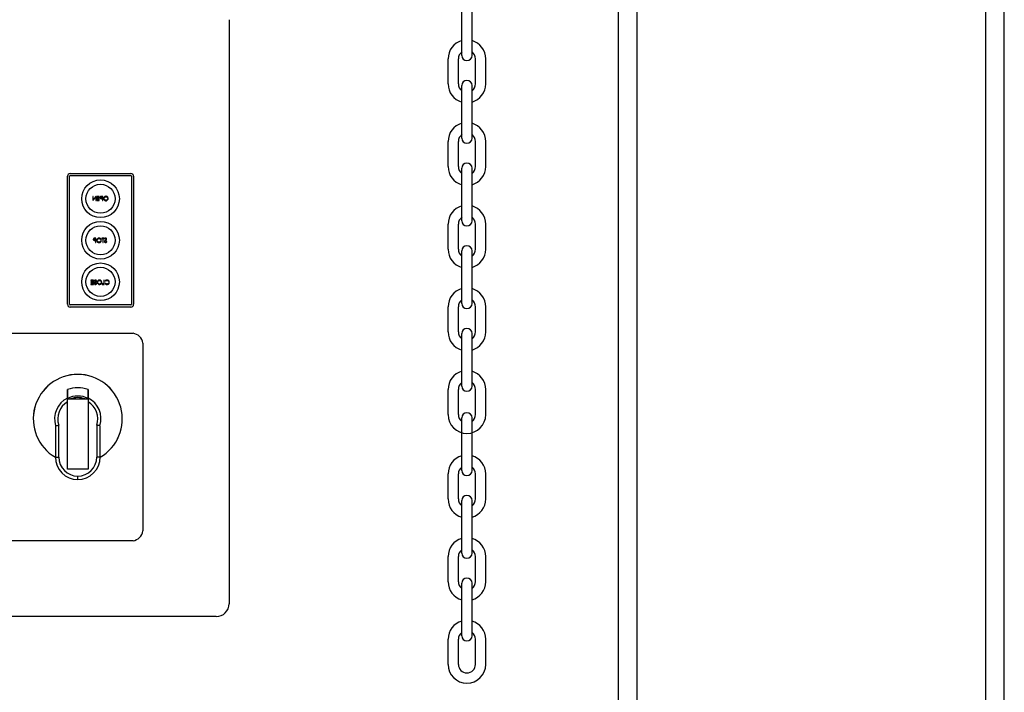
# Model space of a CAD drawing. Header units: inches. Extents: x 170 to 312, y 215 to 248.
# Tile 281 of 387: x 250.302 to 251.259, y 241.772 to 242.426. Entities that reach past the tile are written whole.
import ezdxf

# ---------------------------------------------------------------- set-up
doc = ezdxf.new("R2010")
doc.units = ezdxf.units.IN
doc.header["$LTSCALE"] = 0.25
doc.header["$MEASUREMENT"] = 0
doc.layers.add('MOTOR LH', color=7, linetype='Continuous')
doc.layers.add('STANDARD MOTOR LH', color=7, linetype='Continuous')

msp = doc.modelspace()

# ---------------------------------------------------------------- linework, layer by layer
at = {"layer": 'MOTOR LH'}
for p, q in [((250.50562, 242.42568), (250.50562, 241.85808)), ((250.34867, 242.14907), (250.34867, 242.27352)), ((250.35067, 242.14907), (250.35067, 242.27352)), ((250.35129, 242.27614), (250.41024, 242.27614)), ((250.35129, 242.27414), (250.41024, 242.27414)), ((250.41086, 242.27352), (250.41086, 242.14907)), ((250.41286, 242.27352), (250.41286, 242.14907)), ((250.37326, 242.25396), (250.37326, 242.2498)), ((250.37364, 242.25396), (250.37326, 242.25396)), ((250.37326, 242.2498), (250.37335, 242.2498)), ((250.37335, 242.2498), (250.37609, 242.25307)), ((250.37364, 242.25069), (250.37364, 242.25396)), ((250.37638, 242.25396), (250.37364, 242.25069)), ((250.37609, 242.25307), (250.37609, 242.2498)), ((250.37609, 242.2498), (250.37646, 242.2498)), ((250.37646, 242.25396), (250.37638, 242.25396)), ((250.37646, 242.2498), (250.37646, 242.25396)), ((250.37721, 242.25396), (250.37721, 242.25353)), ((250.37956, 242.25396), (250.37721, 242.25396)), ((250.37721, 242.25353), (250.37918, 242.25353)), ((250.37721, 242.25225), (250.37721, 242.25183)), ((250.37918, 242.25225), (250.37721, 242.25225)), ((250.37721, 242.25183), (250.37918, 242.25183)), ((250.37721, 242.25023), (250.37721, 242.2498)), ((250.37918, 242.25023), (250.37721, 242.25023)), ((250.37721, 242.2498), (250.37956, 242.2498)), ((250.37918, 242.25353), (250.37918, 242.25225)), ((250.37918, 242.25183), (250.37918, 242.25023)), ((250.37956, 242.2498), (250.37956, 242.25396)), ((250.38183, 242.25353), (250.38259, 242.25353)), ((250.38259, 242.25215), (250.38187, 242.25214)), ((250.38297, 242.25396), (250.38215, 242.25396)), ((250.3823, 242.25172), (250.38259, 242.25172)), ((250.38259, 242.25353), (250.38259, 242.25215)), ((250.38259, 242.25172), (250.38259, 242.2498)), ((250.38259, 242.2498), (250.38297, 242.2498)), ((250.38297, 242.2498), (250.38297, 242.25396)), ((250.37519, 242.2129), (250.37595, 242.2129)), ((250.37595, 242.21151), (250.37523, 242.2115)), ((250.37633, 242.21332), (250.37551, 242.21332)), ((250.37595, 242.2129), (250.37595, 242.21151)), ((250.37633, 242.20916), (250.37633, 242.21332)), ((250.38198, 242.21332), (250.38198, 242.2129)), ((250.38417, 242.21332), (250.38198, 242.21332)), ((250.38198, 242.2129), (250.38289, 242.2129)), ((250.38289, 242.2129), (250.38289, 242.20916)), ((250.38326, 242.2129), (250.38417, 242.2129)), ((250.38326, 242.20916), (250.38326, 242.2129)), ((250.38417, 242.2129), (250.38417, 242.21332)), ((250.38459, 242.21272), (250.38493, 242.21247)), ((250.37566, 242.21108), (250.37595, 242.21108)), ((250.37595, 242.21108), (250.37595, 242.20916)), ((250.37595, 242.20916), (250.37633, 242.20916)), ((250.38289, 242.20916), (250.38326, 242.20916)), ((250.38699, 242.20997), (250.38664, 242.21018)), ((250.3715, 242.17258), (250.3715, 242.17215)), ((250.37385, 242.17258), (250.3715, 242.17258)), ((250.3715, 242.17215), (250.37347, 242.17215)), ((250.3715, 242.17087), (250.3715, 242.17045)), ((250.37347, 242.17087), (250.3715, 242.17087)), ((250.3715, 242.17045), (250.37347, 242.17045)), ((250.3715, 242.16885), (250.3715, 242.16842)), ((250.37347, 242.16885), (250.3715, 242.16885)), ((250.3715, 242.16842), (250.37385, 242.16842)), ((250.37347, 242.17215), (250.37347, 242.17087)), ((250.37347, 242.17045), (250.37347, 242.16885)), ((250.37385, 242.16842), (250.37385, 242.17258)), ((250.37475, 242.17198), (250.37509, 242.17173)), ((250.37715, 242.16922), (250.3768, 242.16944)), ((250.38243, 242.16885), (250.38243, 242.16842)), ((250.38403, 242.16885), (250.38243, 242.16885)), ((250.38243, 242.16842), (250.3844, 242.16842)), ((250.38403, 242.17258), (250.38403, 242.16885)), ((250.3844, 242.17258), (250.38403, 242.17258)), ((250.3844, 242.16842), (250.3844, 242.17258)), ((250.38526, 242.17182), (250.38558, 242.17157)), ((250.38558, 242.16944), (250.38526, 242.16919)), ((250.41024, 242.14845), (250.35129, 242.14845)), ((250.41024, 242.14645), (250.35129, 242.14645)), ((250.07603, 242.12092), (250.41241, 242.12092)), ((250.42189, 242.11144), (250.42189, 241.92877)), ((250.34869, 241.98877), (250.34869, 242.05708)), ((250.34869, 242.05708), (250.36865, 242.05708)), ((250.36865, 242.05708), (250.36865, 241.98877)), ((250.3369, 242.03037), (250.3369, 242.00057)), ((250.34023, 242.00057), (250.34023, 242.03159)), ((250.37712, 242.03159), (250.37712, 242.00057)), ((250.38045, 242.00057), (250.38045, 242.03037)), ((250.3369, 242.00057), (250.34023, 242.00057)), ((250.38045, 242.00057), (250.37712, 242.00057)), ((250.36865, 241.98877), (250.34869, 241.98877)), ((250.35867, 241.97879), (250.35867, 241.98212)), ((250.41241, 241.91929), (250.07603, 241.91929)), ((250.49315, 241.84561), (250.00221, 241.84561))]:
    msp.add_line(p, q, dxfattribs=at)
for centre, radius in [((250.38077, 242.25166), 0.0183), ((250.38077, 242.25166), 0.01414), ((250.38077, 242.2113), 0.0183), ((250.38077, 242.2113), 0.01414), ((250.38077, 242.17093), 0.0183), ((250.38077, 242.17093), 0.01414)]:
    msp.add_circle(centre, radius, dxfattribs=at)
for centre, radius, start, end in [((250.35129, 242.27352), 0.00262, 90, 180), ((250.35129, 242.27352), 0.000624, 90, 180), ((250.41024, 242.27352), 0.00262, 0, 90), ((250.41024, 242.27352), 0.000624, 0, 90), ((250.35129, 242.14907), 0.00262, 180, 270), ((250.35129, 242.14907), 0.000624, 180, 270), ((250.41024, 242.14907), 0.000624, 270, 0), ((250.41024, 242.14907), 0.00262, 270, 0), ((250.41091, 242.10994), 0.01108, 7.7581, 82.2419), ((250.35868, 242.03774), 0.04322, 300.24804, 239.75194), ((250.35868, 242.03774), 0.04323, 300.24247, 239.75749), ((250.35868, 242.03774), 0.03025, 70.7446, 109.279), ((250.35868, 242.03774), 0.02217, 63.25995, 116.77409), ((250.35868, 242.03774), 0.02061, 69.85267, 110.14733), ((250.35868, 242.03774), 0.02257, 116.2649, 197.09777), ((250.35868, 242.03774), 0.01944, 120.90941, 198.43237), ((250.35868, 242.03774), 0.02257, 342.90223, 63.76839), ((250.35868, 242.03774), 0.01944, 341.56763, 59.13097), ((250.35868, 242.00057), 0.02178, 180, 269.97432), ((250.35868, 242.00057), 0.01845, 180, 269.97432), ((250.35867, 242.00057), 0.02178, 270, 0), ((250.35867, 242.00057), 0.01845, 270.00463, 0), ((250.41091, 241.93027), 0.01108, 277.7581, 352.2419), ((250.49315, 241.85808), 0.01248, 270, 0)]:
    msp.add_arc(centre, radius, start, end, dxfattribs=at)
for points, knots in [([(250.38121, 242.2539), (250.38108, 242.25385), (250.38083, 242.25376), (250.38056, 242.25348), (250.38043, 242.25316), (250.38041, 242.25295), (250.38041, 242.25284)], [0, 0, 0, 0, 0.279707, 0.559375, 0.779503, 1, 1, 1, 1]), ([(250.38041, 242.25284), (250.38042, 242.25271), (250.38044, 242.25243), (250.38065, 242.2521), (250.38093, 242.25188), (250.38114, 242.25182), (250.38124, 242.25179)], [0, 0, 0, 0, 0.2801, 0.559328, 0.779458, 1, 1, 1, 1]), ([(250.38078, 242.25284), (250.3808, 242.25296), (250.38083, 242.25314), (250.38098, 242.25333), (250.38128, 242.25354), (250.38159, 242.25354), (250.38183, 242.25353)], [0, 0, 0, 0, 0.248963, 0.37473, 0.500379, 1, 1, 1, 1]), ([(250.38187, 242.25214), (250.38161, 242.25214), (250.3813, 242.25214), (250.38099, 242.25234), (250.38083, 242.25254), (250.3808, 242.25272), (250.38078, 242.25284)], [0, 0, 0, 0, 0.499719, 0.625348, 0.751078, 1, 1, 1, 1]), ([(250.38215, 242.25396), (250.38197, 242.25396), (250.38166, 242.25396), (250.38134, 242.25392), (250.38121, 242.2539)], [0, 0, 0, 0, 0.560312, 1, 1, 1, 1]), ([(250.38124, 242.25179), (250.38144, 242.25176), (250.38179, 242.25172), (250.38214, 242.25172), (250.3823, 242.25172)], [0, 0, 0, 0, 0.559697, 1, 1, 1, 1]), ([(250.38603, 242.25407), (250.38571, 242.25403), (250.38506, 242.25396), (250.38433, 242.25337), (250.38389, 242.25265), (250.38384, 242.25214), (250.38382, 242.25188)], [0, 0, 0, 0, 0.279766, 0.559356, 0.77957, 1, 1, 1, 1]), ([(250.38382, 242.25188), (250.38386, 242.25156), (250.38393, 242.25091), (250.38452, 242.2502), (250.38524, 242.24976), (250.38575, 242.24972), (250.386, 242.24969)], [0, 0, 0, 0, 0.279632, 0.559342, 0.779597, 1, 1, 1, 1]), ([(250.38419, 242.25188), (250.38423, 242.25215), (250.38429, 242.25268), (250.3848, 242.25325), (250.3854, 242.25358), (250.38581, 242.25362), (250.38602, 242.25364)], [0, 0, 0, 0, 0.279463, 0.558871, 0.779515, 1, 1, 1, 1]), ([(250.38602, 242.25012), (250.38575, 242.25015), (250.38522, 242.25021), (250.38461, 242.25067), (250.38425, 242.25126), (250.38421, 242.25168), (250.38419, 242.25188)], [0, 0, 0, 0, 0.279831, 0.559389, 0.77965, 1, 1, 1, 1]), ([(250.386, 242.24969), (250.38632, 242.24973), (250.38697, 242.2498), (250.38768, 242.25039), (250.38813, 242.2511), (250.38817, 242.25161), (250.38819, 242.25186)], [0, 0, 0, 0, 0.279663, 0.559353, 0.779636, 1, 1, 1, 1]), ([(250.38602, 242.25364), (250.38628, 242.25361), (250.3868, 242.25354), (250.3874, 242.25307), (250.38776, 242.25249), (250.3878, 242.25207), (250.38782, 242.25186)], [0, 0, 0, 0, 0.279627, 0.559351, 0.779632, 1, 1, 1, 1]), ([(250.38782, 242.25186), (250.38779, 242.2516), (250.38772, 242.25108), (250.38722, 242.25051), (250.38663, 242.25017), (250.38622, 242.25014), (250.38602, 242.25012)], [0, 0, 0, 0, 0.279417, 0.559078, 0.779478, 1, 1, 1, 1]), ([(250.38819, 242.25186), (250.38816, 242.25218), (250.38808, 242.25282), (250.38751, 242.25356), (250.38679, 242.25399), (250.38629, 242.25404), (250.38603, 242.25407)], [0, 0, 0, 0, 0.279731, 0.559326, 0.77968, 1, 1, 1, 1]), ([(250.37456, 242.21326), (250.37444, 242.21321), (250.37418, 242.21312), (250.37392, 242.21284), (250.37379, 242.21252), (250.37377, 242.21231), (250.37377, 242.21221)], [0, 0, 0, 0, 0.2797041, 0.5593845, 0.7795145, 1, 1, 1, 1]), ([(250.37377, 242.21221), (250.37378, 242.21207), (250.3738, 242.2118), (250.37401, 242.21146), (250.37429, 242.21125), (250.37449, 242.21118), (250.3746, 242.21115)], [0, 0, 0, 0, 0.280099, 0.559325, 0.779463, 1, 1, 1, 1]), ([(250.37414, 242.2122), (250.37416, 242.21232), (250.37419, 242.2125), (250.37434, 242.21269), (250.37463, 242.2129), (250.37495, 242.2129), (250.37519, 242.2129)], [0, 0, 0, 0, 0.2489749, 0.3747309, 0.5003825, 1, 1, 1, 1]), ([(250.37523, 242.2115), (250.37497, 242.2115), (250.37465, 242.2115), (250.37435, 242.21171), (250.37419, 242.2119), (250.37416, 242.21208), (250.37414, 242.2122)], [0, 0, 0, 0, 0.499724, 0.625347, 0.751089, 1, 1, 1, 1]), ([(250.37551, 242.21332), (250.37533, 242.21332), (250.37502, 242.21332), (250.3747, 242.21328), (250.37456, 242.21326)], [0, 0, 0, 0, 0.560314, 1, 1, 1, 1]), ([(250.37939, 242.21343), (250.37907, 242.21339), (250.37842, 242.21333), (250.37769, 242.21274), (250.37724, 242.21201), (250.3772, 242.2115), (250.37718, 242.21124)], [0, 0, 0, 0, 0.279768, 0.559357, 0.77957, 1, 1, 1, 1]), ([(250.37755, 242.21124), (250.37759, 242.21151), (250.37765, 242.21204), (250.37816, 242.21261), (250.37875, 242.21294), (250.37917, 242.21298), (250.37937, 242.213)], [0, 0, 0, 0, 0.27947, 0.55887, 0.779518, 1, 1, 1, 1]), ([(250.37937, 242.213), (250.37964, 242.21297), (250.38016, 242.2129), (250.38076, 242.21244), (250.38112, 242.21185), (250.38116, 242.21143), (250.38118, 242.21123)], [0, 0, 0, 0, 0.279626, 0.559346, 0.779627, 1, 1, 1, 1]), ([(250.38155, 242.21122), (250.38151, 242.21154), (250.38144, 242.21219), (250.38087, 242.21292), (250.38015, 242.21335), (250.37964, 242.2134), (250.37939, 242.21343)], [0, 0, 0, 0, 0.279731, 0.559325, 0.779681, 1, 1, 1, 1]), ([(250.38552, 242.21152), (250.38526, 242.21133), (250.38489, 242.21106), (250.38459, 242.21056), (250.38455, 242.21031), (250.38454, 242.21018)], [0, 0, 0, 0, 0.560115, 0.780279, 1, 1, 1, 1]), ([(250.3857, 242.21343), (250.38557, 242.21342), (250.38532, 242.21339), (250.38491, 242.21315), (250.38471, 242.21288), (250.38459, 242.21272)], [0, 0, 0, 0, 0.279751, 0.559499, 1, 1, 1, 1]), ([(250.38493, 242.21247), (250.38505, 242.21262), (250.38521, 242.21283), (250.38552, 242.21299), (250.38567, 242.213), (250.38574, 242.213)], [0, 0, 0, 0, 0.559818, 0.77985, 1, 1, 1, 1]), ([(250.38608, 242.21194), (250.38597, 242.21186), (250.38579, 242.21172), (250.3856, 242.21158), (250.38552, 242.21152)], [0, 0, 0, 0, 0.559909, 1, 1, 1, 1]), ([(250.38672, 242.21246), (250.38671, 242.21261), (250.38667, 242.2129), (250.38639, 242.21322), (250.38605, 242.2134), (250.38582, 242.21342), (250.3857, 242.21343)], [0, 0, 0, 0, 0.279549, 0.558796, 0.779376, 1, 1, 1, 1]), ([(250.38574, 242.213), (250.38583, 242.213), (250.38599, 242.21298), (250.3862, 242.21285), (250.38633, 242.21267), (250.38634, 242.21254), (250.38635, 242.21248)], [0, 0, 0, 0, 0.280272, 0.55993, 0.779919, 1, 1, 1, 1]), ([(250.38581, 242.21126), (250.38595, 242.21135), (250.38619, 242.21153), (250.3864, 242.21173), (250.38649, 242.21182)], [0, 0, 0, 0, 0.560405, 1, 1, 1, 1]), ([(250.38635, 242.21248), (250.38635, 242.21242), (250.38634, 242.2123), (250.38625, 242.21211), (250.38614, 242.212), (250.38608, 242.21194)], [0, 0, 0, 0, 0.2799479, 0.5597749, 1, 1, 1, 1]), ([(250.38649, 242.21182), (250.38657, 242.21193), (250.3867, 242.21213), (250.38672, 242.21236), (250.38672, 242.21246)], [0, 0, 0, 0, 0.559837, 1, 1, 1, 1]), ([(250.3746, 242.21115), (250.37479, 242.21113), (250.37515, 242.21108), (250.3755, 242.21108), (250.37566, 242.21108)], [0, 0, 0, 0, 0.559694, 1, 1, 1, 1]), ([(250.37718, 242.21124), (250.37722, 242.21092), (250.37729, 242.21028), (250.37788, 242.20956), (250.3786, 242.20912), (250.37911, 242.20908), (250.37936, 242.20906)], [0, 0, 0, 0, 0.279627, 0.559342, 0.779597, 1, 1, 1, 1]), ([(250.37937, 242.20948), (250.37911, 242.20951), (250.37858, 242.20957), (250.37797, 242.21003), (250.37761, 242.21062), (250.37757, 242.21104), (250.37755, 242.21124)], [0, 0, 0, 0, 0.279829, 0.559387, 0.779656, 1, 1, 1, 1]), ([(250.37936, 242.20906), (250.37968, 242.20909), (250.38033, 242.20916), (250.38104, 242.20975), (250.38149, 242.21047), (250.38153, 242.21097), (250.38155, 242.21122)], [0, 0, 0, 0, 0.279664, 0.559354, 0.779636, 1, 1, 1, 1]), ([(250.38118, 242.21123), (250.38115, 242.21096), (250.38108, 242.21044), (250.38058, 242.20987), (250.37999, 242.20953), (250.37958, 242.2095), (250.37937, 242.20948)], [0, 0, 0, 0, 0.279412, 0.559074, 0.779476, 1, 1, 1, 1]), ([(250.38454, 242.21018), (250.38456, 242.21001), (250.38461, 242.20967), (250.38494, 242.20931), (250.38532, 242.20909), (250.38559, 242.20907), (250.38573, 242.20906)], [0, 0, 0, 0, 0.279183, 0.559084, 0.779443, 1, 1, 1, 1]), ([(250.38491, 242.21019), (250.38492, 242.21027), (250.38494, 242.21042), (250.38502, 242.21054), (250.38506, 242.2106)], [0, 0, 0, 0, 0.558992, 1, 1, 1, 1]), ([(250.38573, 242.20948), (250.38561, 242.20949), (250.38539, 242.20952), (250.38512, 242.20968), (250.38494, 242.20992), (250.38492, 242.2101), (250.38491, 242.21019)], [0, 0, 0, 0, 0.280273, 0.560145, 0.780153, 1, 1, 1, 1]), ([(250.38506, 242.2106), (250.38519, 242.21073), (250.38542, 242.21098), (250.38569, 242.21117), (250.38581, 242.21126)], [0, 0, 0, 0, 0.559492, 1, 1, 1, 1]), ([(250.38664, 242.21018), (250.38652, 242.20999), (250.38634, 242.20972), (250.38599, 242.20951), (250.38581, 242.20949), (250.38573, 242.20948)], [0, 0, 0, 0, 0.559324, 0.779784, 1, 1, 1, 1]), ([(250.38573, 242.20906), (250.38588, 242.20907), (250.38619, 242.2091), (250.38666, 242.20942), (250.38687, 242.20976), (250.38699, 242.20997)], [0, 0, 0, 0, 0.279879, 0.559662, 1, 1, 1, 1]), ([(250.37568, 242.17078), (250.37542, 242.17059), (250.37506, 242.17032), (250.37475, 242.16982), (250.37472, 242.16957), (250.3747, 242.16944)], [0, 0, 0, 0, 0.560115, 0.780284, 1, 1, 1, 1]), ([(250.3747, 242.16944), (250.37472, 242.16927), (250.37477, 242.16893), (250.3751, 242.16857), (250.37549, 242.16835), (250.37575, 242.16833), (250.37589, 242.16832)], [0, 0, 0, 0, 0.279184, 0.559085, 0.779447, 1, 1, 1, 1]), ([(250.37586, 242.17269), (250.37573, 242.17268), (250.37548, 242.17265), (250.37508, 242.17241), (250.37488, 242.17214), (250.37475, 242.17198)], [0, 0, 0, 0, 0.279748, 0.559503, 1, 1, 1, 1]), ([(250.37507, 242.16945), (250.37508, 242.16953), (250.3751, 242.16968), (250.37519, 242.1698), (250.37522, 242.16986)], [0, 0, 0, 0, 0.55898, 1, 1, 1, 1]), ([(250.37589, 242.16874), (250.37578, 242.16875), (250.37555, 242.16878), (250.37528, 242.16894), (250.37511, 242.16918), (250.37508, 242.16936), (250.37507, 242.16945)], [0, 0, 0, 0, 0.280277, 0.560146, 0.780152, 1, 1, 1, 1]), ([(250.37509, 242.17173), (250.37521, 242.17188), (250.37537, 242.17209), (250.37568, 242.17224), (250.37583, 242.17226), (250.3759, 242.17226)], [0, 0, 0, 0, 0.559819, 0.77985, 1, 1, 1, 1]), ([(250.37522, 242.16986), (250.37535, 242.16999), (250.37558, 242.17024), (250.37585, 242.17043), (250.37597, 242.17052)], [0, 0, 0, 0, 0.559494, 1, 1, 1, 1]), ([(250.37624, 242.1712), (250.37614, 242.17112), (250.37595, 242.17098), (250.37576, 242.17084), (250.37568, 242.17078)], [0, 0, 0, 0, 0.559898, 1, 1, 1, 1]), ([(250.37689, 242.17172), (250.37687, 242.17186), (250.37683, 242.17216), (250.37655, 242.17248), (250.37621, 242.17266), (250.37598, 242.17268), (250.37586, 242.17269)], [0, 0, 0, 0, 0.279554, 0.558801, 0.779377, 1, 1, 1, 1]), ([(250.3768, 242.16944), (250.37668, 242.16925), (250.37651, 242.16898), (250.37615, 242.16877), (250.37598, 242.16875), (250.37589, 242.16874)], [0, 0, 0, 0, 0.559319, 0.779781, 1, 1, 1, 1]), ([(250.37589, 242.16832), (250.37604, 242.16833), (250.37635, 242.16836), (250.37682, 242.16868), (250.37703, 242.16902), (250.37715, 242.16922)], [0, 0, 0, 0, 0.27988, 0.559666, 1, 1, 1, 1]), ([(250.3759, 242.17226), (250.37599, 242.17225), (250.37616, 242.17224), (250.37636, 242.17211), (250.37649, 242.17193), (250.37651, 242.1718), (250.37651, 242.17173)], [0, 0, 0, 0, 0.280276, 0.559933, 0.779921, 1, 1, 1, 1]), ([(250.37597, 242.17052), (250.37611, 242.17061), (250.37635, 242.17079), (250.37656, 242.17099), (250.37665, 242.17108)], [0, 0, 0, 0, 0.560415, 1, 1, 1, 1]), ([(250.37651, 242.17173), (250.37651, 242.17168), (250.3765, 242.17156), (250.37641, 242.17137), (250.3763, 242.17126), (250.37624, 242.1712)], [0, 0, 0, 0, 0.279943, 0.559777, 1, 1, 1, 1]), ([(250.37665, 242.17108), (250.37673, 242.17119), (250.37686, 242.17138), (250.37688, 242.17162), (250.37689, 242.17172)], [0, 0, 0, 0, 0.559845, 1, 1, 1, 1]), ([(250.37979, 242.17269), (250.37947, 242.17265), (250.37881, 242.17259), (250.37809, 242.172), (250.37764, 242.17127), (250.3776, 242.17076), (250.37758, 242.1705)], [0, 0, 0, 0, 0.279767, 0.559358, 0.779572, 1, 1, 1, 1]), ([(250.37758, 242.1705), (250.37762, 242.17018), (250.37769, 242.16954), (250.37828, 242.16882), (250.379, 242.16838), (250.37951, 242.16834), (250.37976, 242.16832)], [0, 0, 0, 0, 0.279631, 0.559344, 0.779598, 1, 1, 1, 1]), ([(250.37795, 242.1705), (250.37798, 242.17077), (250.37805, 242.1713), (250.37855, 242.17187), (250.37915, 242.1722), (250.37957, 242.17224), (250.37977, 242.17226)], [0, 0, 0, 0, 0.27947, 0.558871, 0.779516, 1, 1, 1, 1]), ([(250.37977, 242.16874), (250.37951, 242.16877), (250.37898, 242.16883), (250.37837, 242.16929), (250.37801, 242.16988), (250.37797, 242.1703), (250.37795, 242.1705)], [0, 0, 0, 0, 0.279829, 0.559387, 0.779653, 1, 1, 1, 1]), ([(250.37976, 242.16832), (250.38008, 242.16835), (250.38073, 242.16842), (250.38144, 242.16901), (250.38188, 242.16972), (250.38193, 242.17023), (250.38195, 242.17048)], [0, 0, 0, 0, 0.279664, 0.559353, 0.779636, 1, 1, 1, 1]), ([(250.37977, 242.17226), (250.38004, 242.17223), (250.38056, 242.17216), (250.38116, 242.1717), (250.38152, 242.17111), (250.38156, 242.17069), (250.38158, 242.17049)], [0, 0, 0, 0, 0.279628, 0.55935, 0.779632, 1, 1, 1, 1]), ([(250.38158, 242.17049), (250.38155, 242.17022), (250.38148, 242.1697), (250.38098, 242.16913), (250.38039, 242.16879), (250.37998, 242.16876), (250.37977, 242.16874)], [0, 0, 0, 0, 0.279417, 0.559078, 0.779477, 1, 1, 1, 1]), ([(250.38195, 242.17048), (250.38191, 242.1708), (250.38184, 242.17145), (250.38127, 242.17218), (250.38055, 242.17261), (250.38004, 242.17266), (250.37979, 242.17269)], [0, 0, 0, 0, 0.27973, 0.559327, 0.77968, 1, 1, 1, 1]), ([(250.38707, 242.17269), (250.38667, 242.17264), (250.38596, 242.17256), (250.38547, 242.17205), (250.38526, 242.17182)], [0, 0, 0, 0, 0.5595149, 1, 1, 1, 1]), ([(250.38526, 242.16919), (250.38539, 242.16904), (250.38564, 242.16875), (250.38626, 242.16839), (250.38676, 242.16835), (250.38707, 242.16832)], [0, 0, 0, 0, 0.280411, 0.560795, 1, 1, 1, 1]), ([(250.38558, 242.17157), (250.38583, 242.17179), (250.38626, 242.17219), (250.38684, 242.17224), (250.3871, 242.17226)], [0, 0, 0, 0, 0.558427, 1, 1, 1, 1]), ([(250.38707, 242.16874), (250.38675, 242.16878), (250.38617, 242.16885), (250.38576, 242.16926), (250.38558, 242.16944)], [0, 0, 0, 0, 0.558773, 1, 1, 1, 1]), ([(250.38931, 242.17053), (250.38927, 242.17085), (250.3892, 242.1715), (250.38858, 242.17222), (250.38784, 242.17263), (250.38733, 242.17267), (250.38707, 242.17269)], [0, 0, 0, 0, 0.2795135, 0.5590797, 0.7793734, 1, 1, 1, 1]), ([(250.38894, 242.1705), (250.38891, 242.17023), (250.38884, 242.16969), (250.38832, 242.16911), (250.3877, 242.16879), (250.38728, 242.16876), (250.38707, 242.16874)], [0, 0, 0, 0, 0.279434, 0.558922, 0.779283, 1, 1, 1, 1]), ([(250.38707, 242.16832), (250.38744, 242.16835), (250.38809, 242.1684), (250.38857, 242.16885), (250.38878, 242.16904)], [0, 0, 0, 0, 0.559804, 1, 1, 1, 1]), ([(250.3871, 242.17226), (250.38736, 242.17223), (250.38789, 242.17217), (250.38851, 242.17172), (250.38888, 242.17113), (250.38892, 242.17071), (250.38894, 242.1705)], [0, 0, 0, 0, 0.2798556, 0.5595178, 0.779687, 1, 1, 1, 1]), ([(250.38878, 242.16904), (250.38895, 242.16929), (250.38926, 242.16975), (250.3893, 242.17029), (250.38931, 242.17053)], [0, 0, 0, 0, 0.559029, 1, 1, 1, 1]), ([(250.34869, 242.06629), (250.34869, 242.06504), (250.34869, 242.06231), (250.34869, 242.0595), (250.34869, 242.05798)], [0, 0, 0, 0, 0.4593054, 1, 1, 1, 1]), ([(250.34869, 242.05753), (250.34869, 242.05994), (250.34869, 242.0629), (250.34869, 242.06576), (250.34869, 242.06629)], [0, 0, 0, 0, 0.815739, 1, 1, 1, 1]), ([(250.36865, 242.05798), (250.36865, 242.0595), (250.36865, 242.06232), (250.36865, 242.06504), (250.36865, 242.06629)], [0, 0, 0, 0, 0.540711, 1, 1, 1, 1]), ([(250.36865, 242.06629), (250.36865, 242.06577), (250.36865, 242.0629), (250.36865, 242.05995), (250.36865, 242.05754)], [0, 0, 0, 0, 0.18429, 1, 1, 1, 1]), ([(250.34869, 242.05726), (250.34869, 242.05749), (250.34869, 242.05778), (250.34869, 242.05794), (250.34869, 242.05798)], [0, 0, 0, 0, 0.792634, 1, 1, 1, 1]), ([(250.34869, 242.05753), (250.34869, 242.05744), (250.34869, 242.05732), (250.34869, 242.05714), (250.34869, 242.05708)], [0, 0, 0, 0, 0.721731, 1, 1, 1, 1]), ([(250.34869, 242.05708), (250.34917, 242.05708), (250.35011, 242.05708), (250.35109, 242.05708), (250.35158, 242.05708)], [0, 0, 0, 0, 0.510025, 1, 1, 1, 1]), ([(250.34869, 242.05442), (250.34869, 242.05491), (250.34869, 242.05578), (250.34869, 242.0565), (250.34869, 242.05681)], [0, 0, 0, 0, 0.558132, 1, 1, 1, 1]), ([(250.36577, 242.05708), (250.36657, 242.05708), (250.36756, 242.05708), (250.36847, 242.05708), (250.36865, 242.05708)], [0, 0, 0, 0, 0.805123, 1, 1, 1, 1]), ([(250.36865, 242.05798), (250.36865, 242.05782), (250.36865, 242.05764), (250.36865, 242.0573), (250.36865, 242.05726)], [0, 0, 0, 0, 0.866894, 1, 1, 1, 1]), ([(250.36865, 242.05708), (250.36865, 242.05722), (250.36865, 242.0574), (250.36865, 242.05751), (250.36865, 242.05754)], [0, 0, 0, 0, 0.715093, 1, 1, 1, 1]), ([(250.36865, 242.05682), (250.36865, 242.05672), (250.36865, 242.05632), (250.36865, 242.05548), (250.36865, 242.05475), (250.36865, 242.05443)], [0, 0, 0, 0, 0.146346, 0.612888, 1, 1, 1, 1]), ([(250.3371, 242.0311), (250.33707, 242.03108), (250.33698, 242.03103), (250.33691, 242.03075), (250.33691, 242.0305), (250.3369, 242.03037)], [0, 0, 0, 0, 0.262875, 0.62022, 1, 1, 1, 1]), ([(250.3371, 242.0311), (250.33727, 242.03113), (250.33759, 242.03117), (250.33846, 242.03131), (250.33938, 242.03145), (250.33998, 242.03155), (250.34022, 242.03159), (250.34023, 242.03159)], [0, 0, 0, 0, 0.27378, 0.547477, 0.823338, 0.994244, 1, 1, 1, 1]), ([(250.38025, 242.0311), (250.38009, 242.03113), (250.37976, 242.03117), (250.37889, 242.03131), (250.37797, 242.03145), (250.37737, 242.03155), (250.37713, 242.03159), (250.37712, 242.03159)], [0, 0, 0, 0, 0.27378, 0.547477, 0.823339, 0.994245, 1, 1, 1, 1]), ([(250.38045, 242.03037), (250.38044, 242.03051), (250.38044, 242.03077), (250.38037, 242.03104), (250.38028, 242.03108), (250.38025, 242.0311)], [0, 0, 0, 0, 0.408587, 0.757691, 1, 1, 1, 1])]:
    msp.add_open_spline(points, degree=3, knots=knots, dxfattribs=at)
at = {"layer": 'STANDARD MOTOR LH'}
for p, q in [((250.88378, 243.40189), (250.88378, 240.11939)), ((250.90165, 243.40189), (250.90165, 240.11939)), ((251.2409, 240.11939), (251.2409, 243.40189)), ((251.25878, 240.11939), (251.25878, 243.24564)), ((250.73173, 242.39098), (250.73173, 242.44202)), ((250.74174, 242.39098), (250.74174, 242.44202)), ((250.71842, 242.36326), (250.71842, 242.38768)), ((250.72843, 242.36326), (250.72843, 242.38768)), ((250.74503, 242.36326), (250.74503, 242.38768)), ((250.75505, 242.36326), (250.75505, 242.38768)), ((250.73173, 242.31064), (250.73173, 242.36168)), ((250.74174, 242.31064), (250.74174, 242.36168)), ((250.71842, 242.28292), (250.71842, 242.30734)), ((250.72843, 242.28292), (250.72843, 242.30734)), ((250.74503, 242.28292), (250.74503, 242.30734)), ((250.75505, 242.28292), (250.75505, 242.30734)), ((250.73173, 242.2303), (250.73173, 242.28134)), ((250.74174, 242.2303), (250.74174, 242.28134)), ((250.71842, 242.20259), (250.71842, 242.227)), ((250.72843, 242.20259), (250.72843, 242.227)), ((250.74503, 242.20259), (250.74503, 242.227)), ((250.75505, 242.20259), (250.75505, 242.227)), ((250.73173, 242.14996), (250.73173, 242.201)), ((250.74174, 242.14996), (250.74174, 242.201)), ((250.71842, 242.12225), (250.71842, 242.14667)), ((250.72843, 242.12225), (250.72843, 242.14667)), ((250.74503, 242.12225), (250.74503, 242.14667)), ((250.75505, 242.12225), (250.75505, 242.14667)), ((250.73173, 242.06962), (250.73173, 242.12066)), ((250.74174, 242.06962), (250.74174, 242.12066)), ((250.71842, 242.04191), (250.71842, 242.06633)), ((250.72843, 242.04191), (250.72843, 242.06633)), ((250.74503, 242.04191), (250.74503, 242.06633)), ((250.75505, 242.04191), (250.75505, 242.06633)), ((250.73173, 241.98757), (250.73173, 242.03861)), ((250.74174, 241.98757), (250.74174, 242.03861)), ((250.71842, 241.95986), (250.71842, 241.98428)), ((250.72843, 241.95986), (250.72843, 241.98428)), ((250.74503, 241.95986), (250.74503, 241.98428)), ((250.75505, 241.95986), (250.75505, 241.98428)), ((250.73173, 241.90723), (250.73173, 241.95827)), ((250.74174, 241.90723), (250.74174, 241.95827)), ((250.71842, 241.87952), (250.71842, 241.90394)), ((250.72843, 241.87952), (250.72843, 241.90394)), ((250.74503, 241.87952), (250.74503, 241.90394)), ((250.75505, 241.87952), (250.75505, 241.90394)), ((250.73173, 241.8269), (250.73173, 241.87793)), ((250.74174, 241.8269), (250.74174, 241.87793)), ((250.71842, 241.79918), (250.71842, 241.8236)), ((250.72843, 241.79918), (250.72843, 241.8236)), ((250.74503, 241.79918), (250.74503, 241.8236)), ((250.75505, 241.79918), (250.75505, 241.8236))]:
    msp.add_line(p, q, dxfattribs=at)
for centre, radius, start, end in [((250.73673, 242.38768), 0.01831, 105.86272, 180), ((250.73673, 242.38768), 0.01831, 0, 74.13728), ((250.73673, 242.38768), 0.0083, 127.08084, 180), ((250.73673, 242.38768), 0.0083, 0, 52.91916), ((250.73673, 242.39098), 0.00501, 180, 0), ((250.73673, 242.36168), 0.00501, 0, 180), ((250.73673, 242.36326), 0.01831, 180, 254.13728), ((250.73673, 242.36326), 0.0083, 180, 232.91916), ((250.73673, 242.36326), 0.01831, 285.86272, 0), ((250.73673, 242.36326), 0.0083, 307.08084, 0), ((250.73673, 242.30734), 0.01831, 105.86272, 180), ((250.73673, 242.30734), 0.01831, 0, 74.13728), ((250.73673, 242.30734), 0.0083, 127.08084, 180), ((250.73673, 242.31064), 0.00501, 180, 0), ((250.73673, 242.30734), 0.0083, 0, 52.91916), ((250.73673, 242.28292), 0.01831, 180, 254.13728), ((250.73673, 242.28292), 0.0083, 180, 232.91916), ((250.73673, 242.28134), 0.00501, 0, 180), ((250.73673, 242.28292), 0.01831, 285.86272, 0), ((250.73673, 242.28292), 0.0083, 307.08084, 0), ((250.73673, 242.227), 0.01831, 105.86272, 180), ((250.73673, 242.227), 0.01831, 0, 74.13728), ((250.73673, 242.227), 0.0083, 127.08084, 180), ((250.73673, 242.227), 0.0083, 0, 52.91916), ((250.73673, 242.2303), 0.00501, 180, 0), ((250.73673, 242.20259), 0.01831, 180, 254.13728), ((250.73673, 242.20259), 0.0083, 180, 232.91916), ((250.73673, 242.201), 0.00501, 0, 180), ((250.73673, 242.20259), 0.01831, 285.86272, 0), ((250.73673, 242.20259), 0.0083, 307.08084, 0), ((250.73673, 242.14667), 0.01831, 105.86272, 180), ((250.73673, 242.14667), 0.01831, 0, 74.13728), ((250.73673, 242.14667), 0.0083, 127.08084, 180), ((250.73673, 242.14996), 0.00501, 180, 0), ((250.73673, 242.14667), 0.0083, 0, 52.91916), ((250.73673, 242.12066), 0.00501, 0, 180), ((250.73673, 242.12225), 0.01831, 180, 254.13728), ((250.73673, 242.12225), 0.0083, 180, 232.91916), ((250.73673, 242.12225), 0.01831, 285.86272, 0), ((250.73673, 242.12225), 0.0083, 307.08084, 0), ((250.73673, 242.06633), 0.01831, 105.86272, 180), ((250.73673, 242.06633), 0.01831, 0, 74.13728), ((250.73673, 242.06633), 0.0083, 127.08084, 180), ((250.73673, 242.06962), 0.00501, 180, 0), ((250.73673, 242.06633), 0.0083, 0, 52.91916), ((250.73673, 242.04191), 0.01831, 180, 0), ((250.73673, 242.04191), 0.0083, 180, 232.91916), ((250.73673, 242.03861), 0.00501, 0, 180), ((250.73673, 242.04191), 0.0083, 307.08084, 0), ((250.73673, 241.98428), 0.01831, 105.86272, 180), ((250.73673, 241.98428), 0.01831, 0, 74.13728), ((250.73673, 241.98428), 0.0083, 127.08084, 180), ((250.73673, 241.98757), 0.00501, 180, 0), ((250.73673, 241.98428), 0.0083, 0, 52.91916), ((250.73673, 241.95827), 0.00501, 0, 180), ((250.73673, 241.95986), 0.01831, 180, 254.13728), ((250.73673, 241.95986), 0.0083, 180, 232.91916), ((250.73673, 241.95986), 0.01831, 285.86272, 0), ((250.73673, 241.95986), 0.0083, 307.08084, 0), ((250.73673, 241.90394), 0.01831, 105.86272, 180), ((250.73673, 241.90394), 0.01831, 0, 74.13728), ((250.73673, 241.90394), 0.0083, 127.08084, 180), ((250.73673, 241.90723), 0.00501, 180, 0), ((250.73673, 241.90394), 0.0083, 0, 52.91916), ((250.73673, 241.87952), 0.01831, 180, 254.13728), ((250.73673, 241.87952), 0.0083, 180, 232.91916), ((250.73673, 241.87793), 0.00501, 0, 180), ((250.73673, 241.87952), 0.01831, 285.86272, 0), ((250.73673, 241.87952), 0.0083, 307.08084, 0), ((250.73673, 241.8236), 0.01831, 105.86272, 180), ((250.73673, 241.8236), 0.01831, 0, 74.13728), ((250.73673, 241.8236), 0.0083, 127.08084, 180), ((250.73673, 241.8236), 0.0083, 0, 52.91916), ((250.73673, 241.8269), 0.00501, 180, 0), ((250.73673, 241.79918), 0.01831, 180, 0), ((250.73673, 241.79918), 0.0083, 180, 0)]:
    msp.add_arc(centre, radius, start, end, dxfattribs=at)

doc.saveas('drawing.dxf')
